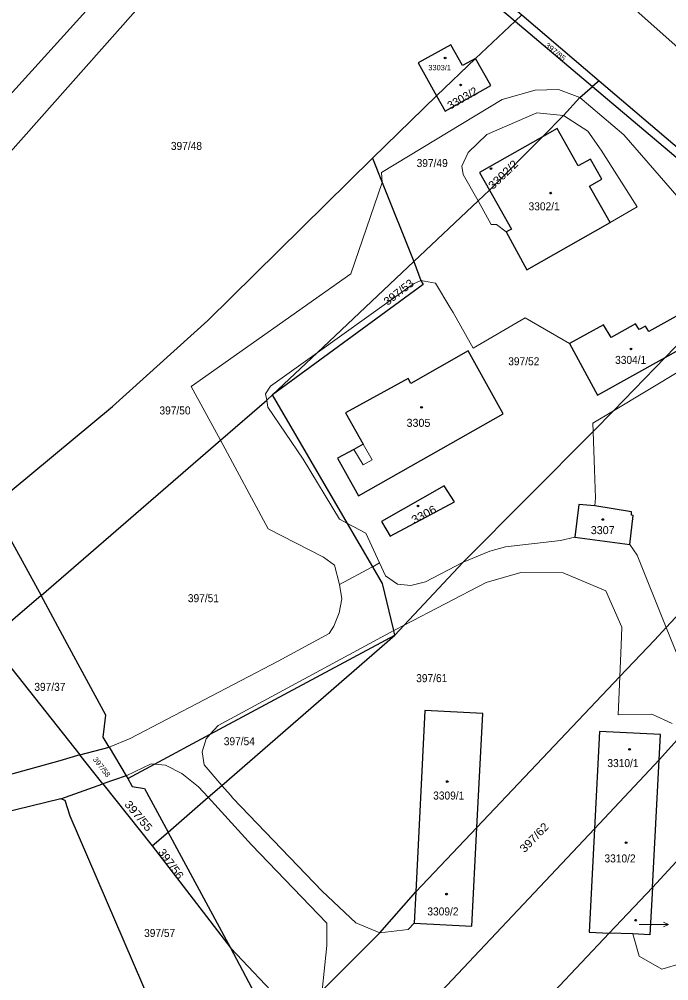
# Model space of a CAD drawing. Extents: x -679733 to -673243, y -1075091 to -1066557.
# Drawn here: x -675343.7 to -675205.7, y -1072985.8 to -1072781.6 of the extents above; entities that cross this region are included whole.
import ezdxf

# ---------------------------------------------------------------- set-up
doc = ezdxf.new("R2010")
doc.units = 0
doc.header["$LTSCALE"] = 0.68
for name, color, linetype, lineweight in [('1', 7, 'Continuous', 25), ('4', 7, 'Continuous', 13), ('5', 7, 'Continuous', 25), ('7', 7, 'Continuous', 13)]:
    doc.layers.add(name, color=color, linetype=linetype, lineweight=lineweight)
doc.layers.add('2', color=7, linetype='Continuous')

msp = doc.modelspace()

# ---------------------------------------------------------------- linework, layer by layer
at = {"layer": '1'}
for p, q in [((-675246.81, -1072789.92), (-675238.4, -1072782.02)), ((-675238.4, -1072782.02), (-675221.92, -1072795.92)), ((-675255.04, -1072797.89), (-675246.81, -1072789.92)), ((-675220.5, -1072794.7), (-675221.92, -1072795.92)), ((-675268.69, -1072811.1), (-675255.04, -1072797.89)), ((-675232.54, -1072806.57), (-675243.85, -1072817.92)), ((-675349.44, -1072885.07), (-675339.03, -1072904.04)), ((-675325.92, -1072944.02), (-675330.81, -1072937.87)), ((-675221.55, -1072953.6), (-675207.8, -1072938.89)), ((-675209.22, -1072966.03), (-675207.8, -1072938.89)), ((-675321.01, -1072942.29), (-675325.92, -1072944.02)), ((-675334.85, -1072947.18), (-675325.92, -1072944.02)), ((-675298.77, -1072978.91), (-675312.05, -1072954.28)), ((-675259.47, -1072966.95), (-675246.5, -1072953.26)), ((-675258.87, -1072993.16), (-675221.55, -1072953.6)), ((-675315.43, -1072957.22), (-675298.77, -1072978.91)), ((-675218.41, -1072975.77), (-675209.22, -1072966.03)), ((-675284.8, -1072993.66), (-675298.77, -1072978.91))]:
    msp.add_line(p, q, dxfattribs=at)
for points in [[(-675146.4, -1072834.68), (-675161.14, -1072824.46), (-675195.96, -1072799.44), (-675193.64, -1072796.71), (-675218.38, -1072774.59), (-675245.04, -1072751.25), (-675370.78, -1072651.18)], [(-675397.73, -1072856.39), (-675381.14, -1072836.83), (-675324.75, -1072774.52), (-675290.4, -1072737.5)], [(-675349.44, -1072885.07), (-675359.25, -1072867.47), (-675373.34, -1072841.06), (-675285.66, -1072742.15)], [(-675259.2, -1072764.47), (-675253.85, -1072766.29), (-675236.97, -1072780.67), (-675220.5, -1072794.7), (-675181.69, -1072827.76)], [(-675259.2, -1072764.47), (-675238.4, -1072782.02), (-675236.97, -1072780.67)], [(-675246.81, -1072789.92), (-675249.54, -1072791.46), (-675252.02, -1072787.03), (-675258.97, -1072790.9), (-675255.04, -1072797.89)], [(-675255.04, -1072797.89), (-675253.23, -1072801.11), (-675243.57, -1072795.7), (-675246.81, -1072789.92)], [(-675232.54, -1072806.57), (-675228.12, -1072802.04), (-675224.64, -1072798.26), (-675221.92, -1072795.92)], [(-675221.92, -1072795.92), (-675186.96, -1072825.41), (-675182.82, -1072828.94)], [(-675243.85, -1072817.92), (-675239.18, -1072826.18), (-675240.27, -1072826.8), (-675235.88, -1072834.82), (-675218.19, -1072824.8), (-675222.56, -1072817.06), (-675219.98, -1072815.57), (-675222.39, -1072811.3), (-675225, -1072812.78), (-675229.48, -1072804.85), (-675232.54, -1072806.57)], [(-675232.54, -1072806.57), (-675245.97, -1072814.17), (-675243.85, -1072817.92)], [(-675349.44, -1072885.07), (-675323.88, -1072863.9), (-675303.64, -1072845.62), (-675268.69, -1072811.1)], [(-675268.69, -1072811.1), (-675266.61, -1072816.29), (-675259.9, -1072833.08)], [(-675259.9, -1072833.08), (-675246.25, -1072820.18), (-675243.85, -1072817.92)], [(-675289.88, -1072861.41), (-675280.39, -1072852.45), (-675259.9, -1072833.08)], [(-675259.9, -1072833.08), (-675258.38, -1072837.1), (-675257.94, -1072837.95), (-675289.88, -1072861.41)], [(-675206.49, -1072853.44), (-675193.96, -1072846.43), (-675196.05, -1072842.64)], [(-675246.5, -1072953.26), (-675216.15, -1072921.24), (-675208.79, -1072913.48), (-675206.28, -1072910.78), (-675197.3, -1072901.16), (-675182.14, -1072884.91), (-675173.36, -1072874.1), (-675163.19, -1072861.58), (-675157.13, -1072854.13), (-675154.17, -1072850.48)], [(-675263.93, -1072912.42), (-675261.93, -1072910.28), (-675249.39, -1072896.93), (-675221.82, -1072869.18), (-675217.52, -1072864.77), (-675206.49, -1072853.44)], [(-675207.8, -1072938.89), (-675203.88, -1072934.61), (-675198.89, -1072929.17), (-675174.3, -1072902.33), (-675148.63, -1072871.2), (-675142.34, -1072863.56), (-675139.37, -1072859.97)], [(-675339.03, -1072904.04), (-675300.98, -1072871.04), (-675291.13, -1072862.5), (-675289.88, -1072861.41)], [(-675263.93, -1072912.42), (-675264.16, -1072911.45), (-675266.52, -1072901.47), (-675268.6, -1072897.89), (-675273.95, -1072888.72), (-675289.88, -1072861.41)], [(-675123.76, -1072869.99), (-675127.03, -1072873.87), (-675159.9, -1072912.81), (-675188.15, -1072943.29), (-675191.45, -1072946.85), (-675197.49, -1072953.37), (-675209.22, -1072966.03)], [(-675339.03, -1072904.04), (-675350.16, -1072913.51), (-675330.81, -1072937.87), (-675324.57, -1072936.21)], [(-675324.57, -1072936.21), (-675325.84, -1072934.09), (-675325.33, -1072929.4), (-675333.04, -1072915.21), (-675339.03, -1072904.04)], [(-675320.66, -1072942.9), (-675314.93, -1072939.83), (-675303.15, -1072933.49), (-675263.93, -1072912.42)], [(-675312.05, -1072954.28), (-675303.55, -1072946.88), (-675300.66, -1072944.37), (-675263.93, -1072912.42)], [(-675246.5, -1072953.26), (-675245.24, -1072929.05), (-675257.58, -1072928.44), (-675259.47, -1072966.95)], [(-675207.8, -1072938.89), (-675207.52, -1072933.52), (-675220.48, -1072932.88), (-675221.55, -1072953.6)], [(-675330.81, -1072937.87), (-675335.1, -1072939.14), (-675346.31, -1072942.25), (-675364.71, -1072946.32), (-675379.09, -1072947.45), (-675393.08, -1072947.67)], [(-675324.57, -1072936.21), (-675321.01, -1072942.29), (-675320.66, -1072942.9)], [(-675325.92, -1072944.02), (-675315.43, -1072957.22), (-675312.05, -1072954.28)], [(-675320.66, -1072942.9), (-675319.7, -1072944.6), (-675317.07, -1072944.99), (-675312.05, -1072954.28)], [(-675334.85, -1072947.18), (-675354.01, -1072951.9), (-675364.06, -1072953.71), (-675373.08, -1072954.94), (-675380.47, -1072955.59), (-675390.73, -1072955.79), (-675393.08, -1072955.78)], [(-675291.07, -1073001.07), (-675307.96, -1073008.75), (-675332.89, -1072950.88), (-675333.9, -1072947.56), (-675334.85, -1072947.18)], [(-675259.47, -1072966.95), (-675259.8, -1072973.62), (-675247.6, -1072974.23), (-675246.5, -1072953.26)], [(-675221.55, -1072953.6), (-675222.68, -1072975.49), (-675218.41, -1072975.77)], [(-675209.22, -1072966.03), (-675209.75, -1072976.07), (-675213.35, -1072975.91), (-675218.41, -1072975.77), (-675236.03, -1072994.46)], [(-675284.8, -1072993.66), (-675279.35, -1072987.91), (-675267.14, -1072975.69), (-675259.47, -1072966.95)], [(-675291.07, -1073001.07), (-675288.58, -1072998.15), (-675298.77, -1072978.91)]]:
    msp.add_lwpolyline(points, dxfattribs=at)
for points in [[(-675196.05, -1072842.64), (-675197.09, -1072840.77), (-675209.98, -1072847.91), (-675210.66, -1072846.8), (-675212.01, -1072847.51), (-675212.83, -1072846.29), (-675217.99, -1072849.21), (-675219.6, -1072846.51), (-675226.85, -1072850.51), (-675220.87, -1072861.49), (-675206.49, -1072853.44)], [(-675260.5, -1072858.99), (-675261.08, -1072857.9), (-675274.4, -1072865.19), (-675270.62, -1072871.84), (-675272.63, -1072873.02), (-675276.07, -1072874.86), (-675271.65, -1072882.83), (-675240.94, -1072865.43), (-675248.36, -1072852.03)], [(-675251.27, -1072884.1), (-675253.42, -1072880.72), (-675266.73, -1072888.26), (-675264.93, -1072891.39)], [(-675213.31, -1072887.02), (-675213.66, -1072886.98), (-675213.64, -1072886.21), (-675221.42, -1072885), (-675224.82, -1072884.67), (-675225.68, -1072891.6), (-675214.01, -1072893.17)]]:
    msp.add_lwpolyline(points, close=True, dxfattribs=at)
at = {"layer": '4'}
for p, q in [((-675241.1, -1072798.64), (-675234.09, -1072796.65)), ((-675234.09, -1072796.65), (-675229.19, -1072796.55)), ((-675229.19, -1072796.55), (-675224.64, -1072798.26)), ((-675266.77, -1072814.19), (-675241.1, -1072798.64)), ((-675224.64, -1072798.26), (-675215.31, -1072806.15)), ((-675244.36, -1072806.12), (-675233.79, -1072801.47)), ((-675233.79, -1072801.47), (-675228.12, -1072802.04)), ((-675228.12, -1072802.04), (-675222.97, -1072805.42)), ((-675248.38, -1072809.92), (-675244.36, -1072806.12)), ((-675215.31, -1072806.15), (-675199.89, -1072823.96)), ((-675249.67, -1072812.84), (-675248.38, -1072809.92)), ((-675249.38, -1072814.62), (-675249.67, -1072812.84)), ((-675266.61, -1072816.29), (-675266.77, -1072814.19)), ((-675246.25, -1072820.18), (-675249.38, -1072814.62)), ((-675273.28, -1072835.72), (-675266.61, -1072816.29)), ((-675243.43, -1072825.19), (-675246.25, -1072820.18)), ((-675212.46, -1072821.45), (-675218.19, -1072824.8)), ((-675242.33, -1072825.18), (-675243.43, -1072825.19)), ((-675242.33, -1072825.18), (-675240.27, -1072826.8)), ((-675307.15, -1072859.62), (-675273.28, -1072835.72)), ((-675280.39, -1072852.45), (-675259.99, -1072837.81)), ((-675259.99, -1072837.81), (-675258.38, -1072837.1)), ((-675255.27, -1072837.69), (-675258.38, -1072837.1)), ((-675252.22, -1072842.79), (-675255.27, -1072837.69)), ((-675251.54, -1072843.93), (-675252.22, -1072842.79)), ((-675247.31, -1072851.45), (-675251.54, -1072843.93)), ((-675236.23, -1072845), (-675247.31, -1072851.45)), ((-675226.85, -1072850.51), (-675236.23, -1072845)), ((-675280.39, -1072852.45), (-675290.3, -1072859.55)), ((-675203.29, -1072856.19), (-675217.52, -1072864.77)), ((-675307.15, -1072859.62), (-675300.98, -1072871.04)), ((-675290.3, -1072859.55), (-675291.38, -1072861.15)), ((-675291.38, -1072861.15), (-675291.13, -1072862.5)), ((-675290.86, -1072863.98), (-675291.13, -1072862.5)), ((-675283.39, -1072875.06), (-675290.86, -1072863.98)), ((-675217.52, -1072864.77), (-675221.88, -1072867.4)), ((-675300.98, -1072871.04), (-675290.81, -1072889.85)), ((-675270.62, -1072871.84), (-675268.72, -1072875.19)), ((-675270.64, -1072876.24), (-675272.63, -1072873.02)), ((-675275.67, -1072887.81), (-675283.39, -1072875.06)), ((-675268.72, -1072875.19), (-675270.64, -1072876.24)), ((-675221.52, -1072877.29), (-675221.31, -1072883.24)), ((-675221.31, -1072883.24), (-675221.42, -1072885)), ((-675275.67, -1072887.81), (-675273.95, -1072888.72)), ((-675273.95, -1072888.72), (-675270.09, -1072890.77)), ((-675290.81, -1072889.85), (-675279.1, -1072895.86)), ((-675267.16, -1072897.07), (-675270.09, -1072890.77)), ((-675240.44, -1072893.69), (-675228.76, -1072892.36)), ((-675228.76, -1072892.36), (-675225.68, -1072891.6)), ((-675212.43, -1072895.48), (-675214.01, -1072893.17)), ((-675249.39, -1072896.93), (-675243.75, -1072894.58)), ((-675243.75, -1072894.58), (-675240.44, -1072893.69)), ((-675279.1, -1072895.86), (-675276.72, -1072897.6)), ((-675268.6, -1072897.89), (-675267.16, -1072897.07)), ((-675265.87, -1072899.8), (-675267.16, -1072897.07)), ((-675249.39, -1072896.93), (-675257.41, -1072901.13)), ((-675206.28, -1072910.78), (-675212.43, -1072895.48)), ((-675276.72, -1072897.6), (-675275.65, -1072901.66)), ((-675275.65, -1072901.66), (-675268.79, -1072898)), ((-675268.79, -1072898), (-675268.6, -1072897.89)), ((-675244.55, -1072901.25), (-675237.16, -1072899.15)), ((-675237.16, -1072899.15), (-675228.2, -1072899.21)), ((-675228.2, -1072899.21), (-675219.11, -1072903)), ((-675263.35, -1072901.6), (-675265.87, -1072899.8)), ((-675261.93, -1072910.28), (-675244.55, -1072901.25)), ((-675257.41, -1072901.13), (-675260.56, -1072901.92)), ((-675275.65, -1072901.66), (-675275.15, -1072904.71)), ((-675260.56, -1072901.92), (-675263.35, -1072901.6)), ((-675219.11, -1072903), (-675215.75, -1072910.76)), ((-675275.15, -1072904.71), (-675275.77, -1072907.7)), ((-675275.77, -1072907.7), (-675276.88, -1072910.54)), ((-675301.46, -1072931.65), (-675264.16, -1072911.45)), ((-675276.88, -1072910.54), (-675277.85, -1072912.09)), ((-675264.16, -1072911.45), (-675263.84, -1072911.28)), ((-675263.84, -1072911.28), (-675261.93, -1072910.28)), ((-675215.75, -1072910.76), (-675215.87, -1072914.56)), ((-675198.89, -1072929.17), (-675206.28, -1072910.78)), ((-675277.85, -1072912.09), (-675288.73, -1072917.96)), ((-675215.87, -1072914.56), (-675216.15, -1072921.24)), ((-675288.73, -1072917.96), (-675320.16, -1072934.41)), ((-675216.15, -1072921.24), (-675216.49, -1072929.35)), ((-675216.49, -1072929.35), (-675209.36, -1072929.25)), ((-675209.36, -1072929.25), (-675205.04, -1072931.2)), ((-675303.15, -1072933.49), (-675301.46, -1072931.65)), ((-675304.02, -1072934.45), (-675303.15, -1072933.49)), ((-675320.16, -1072934.41), (-675324.57, -1072936.21)), ((-675304.87, -1072937.21), (-675304.02, -1072934.45)), ((-675304.44, -1072939.99), (-675304.87, -1072937.21)), ((-675315.66, -1072939.75), (-675321.01, -1072942.29)), ((-675314.93, -1072939.83), (-675315.66, -1072939.75)), ((-675312.6, -1072940.08), (-675314.93, -1072939.83)), ((-675300.66, -1072944.37), (-675304.44, -1072939.99)), ((-675305.64, -1072944.66), (-675303.55, -1072946.88)), ((-675298.85, -1072946.39), (-675300.66, -1072944.37)), ((-675303.55, -1072946.88), (-675294.36, -1072956.97)), ((-675298.32, -1072947.08), (-675298.85, -1072946.39)), ((-675279.37, -1072966.82), (-675298.32, -1072947.08)), ((-675294.36, -1072956.97), (-675278.38, -1072973.6)), ((-675272.17, -1072973.53), (-675279.37, -1072966.82)), ((-675278.38, -1072973.6), (-675278.33, -1072978.34)), ((-675272.17, -1072973.53), (-675267.14, -1072975.69)), ((-675261.1, -1072974.98), (-675259.8, -1072973.62)), ((-675267.14, -1072975.69), (-675261.1, -1072974.98)), ((-675213.35, -1072975.91), (-675212.02, -1072980.65)), ((-675278.33, -1072978.34), (-675279.35, -1072987.91)), ((-675207.19, -1072983.36), (-675212.02, -1072980.65)), ((-675202.87, -1072982.08), (-675207.19, -1072983.36))]:
    msp.add_line(p, q, dxfattribs=at)
for points in [[(-675222.97, -1072805.42), (-675220.09, -1072809.45), (-675212.46, -1072821.45)], [(-675221.88, -1072867.4), (-675221.82, -1072869.18), (-675221.52, -1072877.29)], [(-675312.6, -1072940.08), (-675309.19, -1072941.79), (-675305.64, -1072944.66)]]:
    msp.add_lwpolyline(points, dxfattribs=at)
at = {"layer": '5'}
for centre in [(-675253.2468, -1072789.8392), (-675249.9568, -1072795.5692), (-675243.4968, -1072813.3192), (-675230.8168, -1072818.5492), (-675213.7768, -1072851.6492), (-675258.2568, -1072864.0592), (-675259.0168, -1072884.9892), (-675219.7568, -1072887.8692), (-675214.0768, -1072936.6892), (-675252.8068, -1072943.5292), (-675214.8068, -1072956.5192), (-675252.9368, -1072967.4392), (-675212.7768, -1072972.9892)]:
    msp.add_circle(centre, 0.175, dxfattribs=at)
at = {"layer": '7'}
for p, q in [((-675208.84, -1072973.9), (-675212.02, -1072973.9)), ((-675205.839, -1072973.9), (-675206.84, -1072973.399))]:
    msp.add_line(p, q, dxfattribs=at)
msp.add_lwpolyline([(-675208.84, -1072973.9), (-675205.839, -1072973.9), (-675206.84, -1072974.401)], dxfattribs=at)

# ---------------------------------------------------------------- texts
at = {"layer": '2'}
for s, height, rotation, width, p in [('397/85', 1.14, 321, 1.1, (-675232.158, -1072787.352)), ('3302/2', 1.7, 44, 1.1, (-675243.089, -1072817.881)), ('397/53', 1.7, 38, 1.05, (-675265.456, -1072842.499)), ('3306', 1.7, 28, 1.1, (-675259.82, -1072888.86)), ('397/58', 1.14, 308, 1.05, (-675328.129, -1072938.87)), ('397/55', 1.7, 310, 1.1, (-675321.451, -1072948.446)), ('397/62', 1.7, 46, 1.1, (-675236.378, -1072958.77)), ('397/56', 1.7, 306, 1.05, (-675314.297, -1072958.549))]:
    msp.add_text(s, height=height, rotation=rotation, dxfattribs=dict(at, width=width)).set_placement(p)
at = {"layer": '2', "width": 0.95}
for s, height, p in [('3303/1', 1.14, (-675256.81, -1072792.459)), ('397/48', 1.7, (-675311.48, -1072809.37)), ('397/49', 1.7, (-675259.29, -1072813.009)), ('3302/1', 1.7, (-675235.52, -1072822.2)), ('397/52', 1.7, (-675239.84, -1072855.11)), ('3304/1', 1.7, (-675217.14, -1072854.82)), ('397/50', 1.7, (-675313.91, -1072865.55)), ('397/51', 1.7, (-675307.88, -1072905.43)), ('397/61', 1.7, (-675259.39, -1072922.42)), ('397/37', 1.7, (-675340.48, -1072924.269)), ('397/54', 1.7, (-675300.25, -1072935.82)), ('3310/1', 1.7, (-675218.78, -1072940.46)), ('3309/1', 1.7, (-675255.78, -1072947.35)), ('3310/2', 1.7, (-675219.4, -1072960.71)), ('3309/2', 1.7, (-675257.01, -1072971.97)), ('397/57', 1.7, (-675317.17, -1072976.54))]:
    msp.add_text(s, height=height, dxfattribs=at).set_placement(p)
at = {"layer": '2'}
msp.add_text('3303/2', height=1.7, rotation=30, dxfattribs=at).set_placement((-675252.155, -1072800.836))
for s, p in [('3305', (-675261.43, -1072868.19)), ('3307', (-675222.31, -1072890.979))]:
    msp.add_text(s, height=1.7, dxfattribs=at).set_placement(p)

doc.saveas('drawing.dxf')
